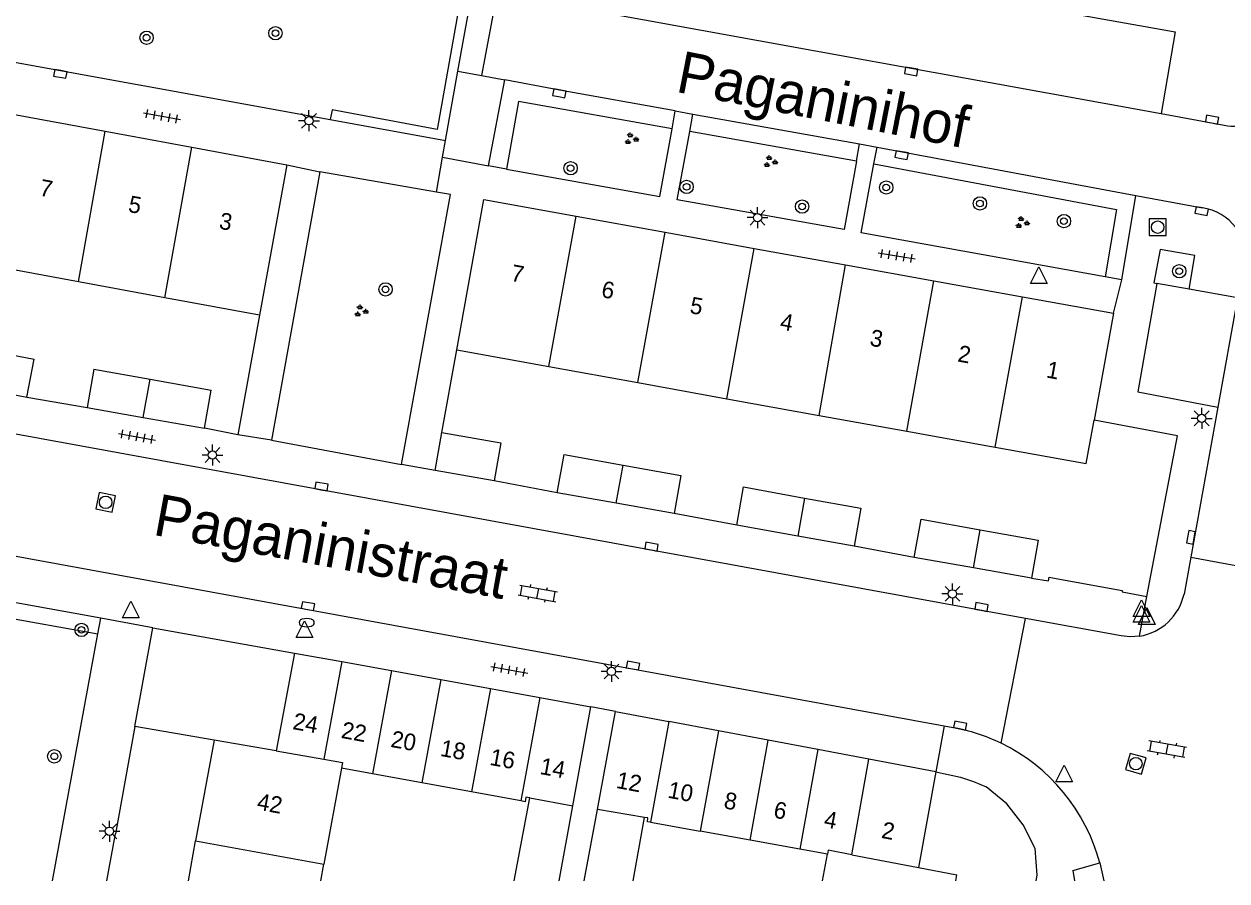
# Model space of a CAD drawing. Extents: x 133000 to 136000, y 400500 to 403500.
# Drawn here: x 133700.5 to 133772.5, y 400500 to 400551.3 of the extents above; entities that cross this region are included whole.
import ezdxf

# ---------------------------------------------------------------- set-up
doc = ezdxf.new("R2010")
doc.units = 0
for name, color, linetype in [('gg-afsc-erfafscheiding', 7, 'Continuous'), ('gg-afsc-hekwerk', 7, 'Continuous'), ('gg-afsc-muur', 7, 'Continuous'), ('gg-anno-huisnummerreeks BGT', 7, 'Continuous'), ('gg-anno-openbare ruimte label', 7, 'Continuous'), ('gg-bbg-bijgebouw', 7, 'Continuous'), ('gg-bbg-gedigitaliseerde bebouwing', 7, 'Continuous'), ('gg-bbg-gedigitaliseerde bijgebouw', 7, 'Continuous'), ('gg-bbg-hoofdgebouw', 7, 'Continuous'), ('gg-bbg-tussenscheiding', 7, 'Continuous'), ('gg-knt-verharding', 7, 'Continuous'), ('gg-knt-verharding nz', 7, 'Continuous'), ('gt-grn-groengrens', 7, 'Continuous'), ('gt-grn-weggrens', 7, 'Continuous'), ('gt-symb-boom', 7, 'Continuous'), ('gt-symb-brandkraan', 7, 'Continuous'), ('gt-symb-groenvak', 7, 'Continuous'), ('gt-symb-klinker verharding', 7, 'Continuous'), ('gt-symb-kolk', 7, 'Continuous'), ('gt-symb-lichtmast', 7, 'Continuous'), ('gt-symb-rioolschacht', 7, 'Continuous'), ('gt-symb-tegel verharding', 7, 'Continuous'), ('gt-symb-waterafsluiter', 7, 'Continuous')]:
    doc.layers.add(name, color=color, linetype=linetype)

# ---------------------------------------------------------------- blocks, each defined once
blk = doc.blocks.new('gt0-RS')
at = {"layer": 'gt-symb-rioolschacht'}
blk.add_lwpolyline([(-0.5, -0.5), (0.5, -0.5), (0.5, 0.5), (-0.5, 0.5)], close=True, dxfattribs=at)
blk.add_circle((0, 0), 0.375, dxfattribs=at)
blk = doc.blocks.new('gt0-BOOM')
at = {"layer": 'gt-symb-boom'}
for radius in [0.4, 0.2]:
    blk.add_circle((0, 0), radius, dxfattribs=at)
blk = doc.blocks.new('gt0-KOLK')
at = {"layer": 'gt-symb-kolk'}
blk.add_lwpolyline([(0, 0), (0.375, 0), (0.375, 0.4), (-0.375, 0.4), (-0.375, 0), (0, 0)], dxfattribs=at)
blk = doc.blocks.new('gt0-WAFSL')
at = {"layer": 'gt-symb-waterafsluiter'}
for p, q in [((-0.5, -0.333), (0, 0.667)), ((0, 0.667), (0.5, -0.333)), ((0.5, -0.333), (-0.5, -0.333))]:
    blk.add_line(p, q, dxfattribs=at)
blk = doc.blocks.new('gt0-LMAST')
at = {"layer": 'gt-symb-lichtmast'}
for p, q in [((-0.182, 0.173), (-0.447, 0.438)), ((-0.005, 0.246), (-0.005, 0.621)), ((0.172, 0.173), (0.437, 0.438)), ((-0.255, -0.004), (-0.63, -0.004)), ((-0.182, -0.181), (-0.447, -0.446)), ((-0.005, -0.254), (-0.005, -0.629)), ((0.437, -0.446), (0.172, -0.181)), ((0.245, -0.004), (0.62, -0.004))]:
    blk.add_line(p, q, dxfattribs=at)
blk.add_circle((-0.005, -0.004), 0.25, dxfattribs=at)
blk = doc.blocks.new('gt0-TEG1')
at = {"layer": 'gt-symb-tegel verharding'}
for p, q in [((-1.125, 0), (1.125, 0)), ((-0.9, -0.25), (-0.9, 0.25)), ((-0.45, -0.25), (-0.45, 0.25)), ((0, -0.25), (0, 0.25)), ((0.45, -0.25), (0.45, 0.25)), ((0.9, -0.25), (0.9, 0.25))]:
    blk.add_line(p, q, dxfattribs=at)
blk = doc.blocks.new('gt0-GRVAK')
at = {"layer": 'gt-symb-groenvak'}
for p, q in [((-0.11, 0.189), (-0.228, 0.24)), ((-0.182, 0.153), (0.088, 0.153)), ((-0.091, 0.211), (-0.156, 0.322)), ((-0.047, 0.214), (-0.047, 0.393)), ((-0.004, 0.211), (0.061, 0.322)), ((0.015, 0.189), (0.133, 0.24)), ((0.262, -0.052), (0.197, 0.059)), ((0.305, -0.049), (0.305, 0.13)), ((0.349, -0.052), (0.414, 0.059)), ((-0.245, -0.228), (-0.363, -0.177)), ((-0.318, -0.264), (-0.047, -0.264)), ((-0.226, -0.206), (-0.291, -0.095)), ((-0.183, -0.203), (-0.183, -0.024)), ((-0.139, -0.206), (-0.074, -0.095)), ((-0.12, -0.228), (-0.002, -0.177)), ((0.243, -0.074), (0.125, -0.023)), ((0.17, -0.11), (0.441, -0.11)), ((0.368, -0.074), (0.486, -0.023))]:
    blk.add_line(p, q, dxfattribs=at)
blk = doc.blocks.new('gt0-KL1')
at = {"layer": 'gt-symb-klinker verharding'}
for p, q in [((-1.15, 0.3), (1.15, 0.3)), ((-1, -0.3), (-1, 0.3)), ((-0.5, 0.3), (-0.5, 0.45)), ((0, -0.3), (0, 0.3)), ((0.5, 0.3), (0.5, 0.45)), ((1, -0.3), (1, 0.3)), ((-1.15, -0.3), (1.15, -0.3)), ((-0.5, -0.45), (-0.5, -0.3)), ((0.5, -0.45), (0.5, -0.3))]:
    blk.add_line(p, q, dxfattribs=at)
blk = doc.blocks.new('gt0-BR')
at = {"layer": 'gt-symb-brandkraan'}
for centre, radius, start, end in [((-0.244, 0), 0.206, 107.56694, 252.43307), ((0.599, -2.664), 3, 106.89205, 107.56694), ((0, -0.691), 0.938, 73.10799, 106.89205), ((-0.599, -2.664), 3, 72.43309, 73.10799), ((0.244, 0), 0.206, 287.56695, 72.43309), ((0.599, 2.664), 3, 252.43307, 253.10797), ((0, 0.691), 0.938, 253.10797, 286.89206), ((-0.599, 2.664), 3, 286.89206, 287.56695)]:
    blk.add_arc(centre, radius, start, end, dxfattribs=at)

msp = doc.modelspace()

# ---------------------------------------------------------------- linework, layer by layer
at = {"layer": 'gg-afsc-erfafscheiding'}
for p, q in [((133725.54, 400526.85), (133726.44, 400531.78)), ((133700.7, 400528.95), (133704.31, 400528.341)), ((133732.45, 400523.23), (133728.66, 400523.94)), ((133743.19, 400521.29), (133739.45, 400521.99)), ((133753.82, 400519.36), (133750.22, 400520.03))]:
    msp.add_line(p, q, dxfattribs=at)
for points in [[(133767.735, 400517.022), (133769.572, 400526.649), (133764.589, 400527.571)], [(133760.84, 400518.12), (133761.852, 400517.953), (133761.894, 400518.183), (133762.857, 400518.006)], [(133762.857, 400518.006), (133766.275, 400517.377), (133766.261, 400517.303), (133767.735, 400517.022)]]:
    msp.add_lwpolyline(points, dxfattribs=at)
at = {"layer": 'gg-afsc-hekwerk'}
msp.add_lwpolyline([(133761.111, 400500), (133761.172, 400500.348), (133761.061, 400501.949), (133760.344, 400503.363), (133759.368, 400504.619), (133758.127, 400505.629)], dxfattribs=at)
at = {"layer": 'gg-afsc-muur'}
for p, q in [((133707.163, 400509.236), (133705.994, 400502.811)), ((133711.9, 400508.42), (133707.163, 400509.236))]:
    msp.add_line(p, q, dxfattribs=at)
at = {"layer": 'gg-bbg-bijgebouw'}
for p, q in [((133700.7, 400528.95), (133701.13, 400531.23)), ((133704.71, 400530.63), (133704.31, 400528.341)), ((133697.037, 400529.646), (133700.7, 400528.95)), ((133711.33, 400527.1), (133711.73, 400529.38)), ((133704.31, 400528.341), (133707.663, 400527.748)), ((133707.663, 400527.748), (133711.33, 400527.1)), ((133725.13, 400524.57), (133725.54, 400526.85)), ((133732.45, 400523.23), (133732.86, 400525.52)), ((133728.66, 400523.94), (133725.13, 400524.57)), ((133739.85, 400524.27), (133739.45, 400521.99)), ((133735.971, 400522.606), (133732.45, 400523.23)), ((133743.19, 400521.29), (133743.6, 400523.58)), ((133739.45, 400521.99), (133735.971, 400522.606)), ((133750.63, 400522.31), (133750.22, 400520.03)), ((133746.854, 400520.633), (133743.19, 400521.29)), ((133753.82, 400519.36), (133754.23, 400521.65)), ((133750.22, 400520.03), (133746.854, 400520.633)), ((133761.24, 400520.4), (133760.84, 400518.12)), ((133757.357, 400518.735), (133753.82, 400519.36)), ((133760.84, 400518.12), (133757.357, 400518.735)), ((133716.71, 400513.64), (133715.61, 400507.781)), ((133716.71, 400513.64), (133719.548, 400513.125)), ((133719.548, 400513.125), (133722.513, 400512.587)), ((133722.513, 400512.587), (133725.479, 400512.048)), ((133725.479, 400512.048), (133728.444, 400511.51)), ((133728.444, 400511.51), (133731.409, 400510.972)), ((133731.409, 400510.972), (133734.45, 400510.42)), ((133735.93, 400510.151), (133739.119, 400509.55)), ((133742.097, 400508.99), (133739.119, 400509.55)), ((133745.075, 400508.429), (133742.097, 400508.99)), ((133748.043, 400507.871), (133745.075, 400508.429)), ((133751.109, 400507.293), (133748.043, 400507.871))]:
    msp.add_line(p, q, dxfattribs=at)
msp.add_lwpolyline([(133725.54, 400526.85), (133729.07, 400526.22), (133728.66, 400523.94)], dxfattribs=at)
at = {"layer": 'gg-bbg-gedigitaliseerde bebouwing'}
for p, q in [((133719.527, 400506.757), (133718.472, 400500.998)), ((133748.331, 400500), (133748.62, 400501.6)), ((133718.289, 400500), (133718.472, 400500.998))]:
    msp.add_line(p, q, dxfattribs=at)
at = {"layer": 'gg-bbg-gedigitaliseerde bijgebouw'}
for p, q in [((133697.435, 400531.932), (133701.13, 400531.23)), ((133704.71, 400530.63), (133708.073, 400530.031)), ((133708.073, 400530.031), (133711.73, 400529.38)), ((133732.86, 400525.52), (133736.384, 400524.89)), ((133736.384, 400524.89), (133739.85, 400524.27)), ((133743.6, 400523.58), (133747.255, 400522.92)), ((133747.255, 400522.92), (133750.63, 400522.31)), ((133754.23, 400521.65), (133757.77, 400521.019)), ((133757.77, 400521.019), (133761.24, 400520.4)), ((133733.376, 400504.5), (133734.45, 400510.42)), ((133734.847, 400504.271), (133735.93, 400510.151)), ((133721.38, 400506.417), (133719.527, 400506.757)), ((133724.344, 400505.874), (133721.38, 400506.417)), ((133727.307, 400505.331), (133724.344, 400505.874)), ((133730.27, 400504.788), (133727.307, 400505.331)), ((133729.876, 400500), (133730.796, 400504.976)), ((133732.558, 400500), (133733.376, 400504.5)), ((133734.063, 400500), (133734.847, 400504.271)), ((133736.982, 400500), (133737.678, 400503.806)), ((133738.027, 400503.513), (133741.009, 400502.975)), ((133743.991, 400502.436), (133741.009, 400502.975)), ((133746.963, 400501.899), (133743.991, 400502.436)), ((133748.62, 400501.6), (133746.963, 400501.899))]:
    msp.add_line(p, q, dxfattribs=at)
for points in [[(133730.796, 400504.976), (133730.574, 400505.018), (133730.523, 400504.742), (133730.27, 400504.788)], [(133738.027, 400503.513), (133737.841, 400503.547), (133737.876, 400503.774), (133737.678, 400503.806)]]:
    msp.add_lwpolyline(points, dxfattribs=at)
at = {"layer": 'gg-bbg-hoofdgebouw'}
for p, q in [((133699.862, 400545.893), (133705.374, 400544.876)), ((133705.374, 400544.876), (133710.566, 400543.919)), ((133710.566, 400543.919), (133716.25, 400542.87)), ((133716.25, 400542.87), (133714.62, 400533.86)), ((133733.579, 400539.784), (133738.902, 400538.824)), ((133738.902, 400538.824), (133744.243, 400537.86)), ((133744.243, 400537.86), (133749.703, 400536.875)), ((133703.779, 400535.861), (133698.294, 400536.873)), ((133749.703, 400536.875), (133754.992, 400535.921)), ((133708.948, 400534.907), (133703.779, 400535.861)), ((133754.992, 400535.921), (133760.29, 400534.965)), ((133714.62, 400533.86), (133708.948, 400534.907)), ((133760.29, 400534.965), (133765.75, 400533.98)), ((133765.75, 400533.98), (133764.589, 400527.571)), ((133726.44, 400531.78), (133731.939, 400530.788)), ((133731.939, 400530.788), (133737.275, 400529.825)), ((133737.275, 400529.825), (133742.594, 400528.865)), ((133742.594, 400528.865), (133748.123, 400527.867)), ((133748.123, 400527.867), (133753.366, 400526.921)), ((133764.12, 400524.98), (133764.589, 400527.571)), ((133753.366, 400526.921), (133758.664, 400525.965)), ((133758.664, 400525.965), (133764.12, 400524.98)), ((133711.9, 400508.42), (133710.797, 400502.391)), ((133715.61, 400507.781), (133711.9, 400508.42)), ((133755.11, 400506.54), (133751.109, 400507.293)), ((133755.11, 400506.54), (133754.07, 400500.8)), ((133710.36, 400500), (133710.797, 400502.391)), ((133754.07, 400500.8), (133756.37, 400500.36)), ((133756.305, 400500), (133756.37, 400500.36))]:
    msp.add_line(p, q, dxfattribs=at)
msp.add_lwpolyline([(133726.44, 400531.78), (133728.06, 400540.78), (133733.579, 400539.784)], dxfattribs=at)
at = {"layer": 'gg-bbg-tussenscheiding'}
for p, q in [((133703.779, 400535.861), (133705.374, 400544.876)), ((133708.948, 400534.907), (133710.566, 400543.919)), ((133731.939, 400530.788), (133733.579, 400539.784)), ((133737.275, 400529.825), (133738.902, 400538.824)), ((133742.594, 400528.865), (133744.243, 400537.86)), ((133748.123, 400527.867), (133749.703, 400536.875)), ((133753.366, 400526.921), (133754.992, 400535.921)), ((133758.664, 400525.965), (133760.29, 400534.965)), ((133707.663, 400527.748), (133708.073, 400530.031)), ((133735.971, 400522.606), (133736.384, 400524.89)), ((133747.255, 400522.92), (133746.854, 400520.633)), ((133757.357, 400518.735), (133757.77, 400521.019)), ((133719.548, 400513.125), (133718.47, 400507.289)), ((133722.513, 400512.587), (133721.38, 400506.417)), ((133725.479, 400512.048), (133724.344, 400505.874)), ((133728.444, 400511.51), (133727.307, 400505.331)), ((133731.409, 400510.972), (133730.27, 400504.788)), ((133739.119, 400509.55), (133738.027, 400503.513)), ((133742.097, 400508.99), (133741.009, 400502.975)), ((133743.991, 400502.436), (133745.075, 400508.429)), ((133715.61, 400507.781), (133718.47, 400507.289)), ((133748.043, 400507.871), (133746.963, 400501.899)), ((133750.073, 400501.565), (133751.109, 400507.293)), ((133730.796, 400504.976), (133733.376, 400504.5)), ((133737.678, 400503.806), (133734.847, 400504.271)), ((133710.797, 400502.391), (133718.472, 400500.998)), ((133750.073, 400501.565), (133754.07, 400500.8))]:
    msp.add_line(p, q, dxfattribs=at)
for points in [[(133718.47, 400507.289), (133719.589, 400507.096), (133719.527, 400506.757)], [(133750.073, 400501.565), (133748.662, 400501.835), (133748.62, 400501.6)]]:
    msp.add_lwpolyline(points, dxfattribs=at)
at = {"layer": 'gg-knt-verharding'}
for p, q in [((133726.496, 400548.468), (133727.396, 400553.478)), ((133728.842, 400553.129), (133727.911, 400548.205)), ((133725.75, 400544.32), (133726.496, 400548.468)), ((133727.911, 400548.205), (133729.314, 400547.942)), ((133728.331, 400542.797), (133729.314, 400547.942)), ((133718.848, 400545.574), (133725.75, 400544.32)), ((133739.322, 400545.02), (133739.513, 400546.085)), ((133739.513, 400546.085), (133740.571, 400545.895)), ((133740.38, 400544.854), (133740.571, 400545.895)), ((133740.571, 400545.895), (133750.535, 400544.11)), ((133768.606, 400545.944), (133772.379, 400545.227)), ((133750.351, 400543.086), (133750.535, 400544.11)), ((133750.535, 400544.11), (133751.595, 400543.92)), ((133751.408, 400542.914), (133751.595, 400543.92)), ((133751.595, 400543.92), (133767.09, 400541.028)), ((133729.403, 400542.606), (133728.331, 400542.797)), ((133718.23, 400542.44), (133715.34, 400526.38)), ((133725.217, 400541.235), (133718.23, 400542.44)), ((133766.238, 400535.98), (133767.09, 400541.028)), ((133767.09, 400541.028), (133771.066, 400540.284)), ((133766.238, 400535.98), (133765.246, 400536.159)), ((133770.268, 400535.415), (133768.337, 400535.761)), ((133773.171, 400534.894), (133770.268, 400535.415)), ((133714.62, 400533.86), (133713.33, 400526.7)), ((133771.991, 400528.361), (133770.368, 400519.371)), ((133760.472, 400515.71), (133697.824, 400527.139)), ((133713.33, 400526.7), (133711.33, 400527.1)), ((133715.34, 400526.38), (133723.13, 400524.92)), ((133696.575, 400520.078), (133755.611, 400509.28)), ((133705.12, 400515.72), (133684.02, 400519.53)), ((133770.368, 400519.371), (133769.969, 400517.163)), ((133770.368, 400519.371), (133776.299, 400518.278)), ((133704.948, 400514.785), (133705.12, 400515.72)), ((133759.014, 400508.24), (133760.472, 400515.71)), ((133702.231, 400500), (133704.948, 400514.785)), ((133707.163, 400509.236), (133708.24, 400515.151)), ((133708.24, 400515.151), (133716.71, 400513.64)), ((133755.611, 400509.28), (133756.15, 400509.181)), ((133705.482, 400500), (133705.994, 400502.811)), ((133763.309, 400500.617), (133764.928, 400501.076)), ((133763.309, 400500.617), (133763.419, 400500))]:
    msp.add_line(p, q, dxfattribs=at)
for points in [[(133685.88, 400560.29), (133689.64, 400559.61), (133696.42, 400549.65), (133718.848, 400545.574)], [(133763.04, 400551.969), (133769.432, 400550.814), (133768.606, 400545.944)], [(133739.513, 400546.085), (133732.586, 400547.33), (133729.314, 400547.942)], [(133729.403, 400542.606), (133738.593, 400540.968), (133739.322, 400545.02)], [(133750.351, 400543.086), (133749.616, 400538.984), (133739.632, 400540.774), (133740.38, 400544.854)], [(133765.246, 400536.159), (133750.639, 400538.79), (133751.408, 400542.914)], [(133723.13, 400524.92), (133726.06, 400541.09), (133725.217, 400541.235)], [(133770.268, 400535.415), (133770.623, 400537.431), (133768.537, 400537.799), (133768.153, 400535.796), (133768.337, 400535.761)], [(133768.337, 400535.761), (133767.2, 400529.28), (133771.991, 400528.361)], [(133767.297, 400514.65), (133766.747, 400514.611), (133766.198, 400514.665), (133760.472, 400515.71)], [(133755.11, 400506.54), (133756.596, 400506.203), (133757.373, 400505.954), (133758.127, 400505.629)], [(133764.928, 400501.076), (133765.058, 400500.541), (133765.161, 400500)]]:
    msp.add_lwpolyline(points, dxfattribs=at)
for centre, radius, start, end in [((133772.874, 400547.868), 2.687, 259.39465, 294.54887), ((133770.691, 400537.368), 2.94, 36.1424, 82.66632), ((133766.787, 400517.87), 3.26, 279.00547, 347.48164), ((133754.11, 400498.143), 11.225, 64.09406, 79.52888), ((133754.125, 400498.181), 11.185, 15.00255, 64.07792)]:
    msp.add_arc(centre, radius, start, end, dxfattribs=at)
at = {"layer": 'gg-knt-verharding nz'}
for p, q in [((133734.266, 400552.161), (133768.606, 400545.944)), ((133773.171, 400534.894), (133771.991, 400528.361))]:
    msp.add_line(p, q, dxfattribs=at)
at = {"layer": 'gt-grn-groengrens'}
for p, q in [((133750.351, 400543.086), (133740.38, 400544.854)), ((133683.844, 400518.595), (133704.948, 400514.785))]:
    msp.add_line(p, q, dxfattribs=at)
for points in [[(133727.835, 400559.49), (133725.253, 400544.984), (133718.964, 400546.154), (133718.848, 400545.574)], [(133739.322, 400545.02), (133730.135, 400546.657), (133729.403, 400542.606)], [(133751.408, 400542.914), (133765.917, 400540.196), (133765.246, 400536.159)]]:
    msp.add_lwpolyline(points, dxfattribs=at)
at = {"layer": 'gt-grn-weggrens'}
for p, q in [((133726.496, 400548.468), (133727.911, 400548.205)), ((133725.582, 400543.33), (133725.75, 400544.32)), ((133725.217, 400541.235), (133725.582, 400543.33)), ((133725.582, 400543.33), (133728.331, 400542.797)), ((133716.25, 400542.87), (133718.23, 400542.44)), ((133765.75, 400533.98), (133766.238, 400535.98)), ((133715.34, 400526.38), (133713.33, 400526.7)), ((133725.13, 400524.57), (133723.13, 400524.92)), ((133767.297, 400514.65), (133767.735, 400517.022)), ((133708.24, 400515.151), (133705.12, 400515.72)), ((133735.93, 400510.151), (133734.45, 400510.42)), ((133755.611, 400509.28), (133755.11, 400506.54))]:
    msp.add_line(p, q, dxfattribs=at)

# ---------------------------------------------------------------- block references
at = {"layer": 'gt-symb-boom'}
for p in [(133707.862, 400550.47), (133715.575, 400550.741), (133733.246, 400542.662), (133740.192, 400541.542), (133752.145, 400541.506), (133747.106, 400540.367), (133757.753, 400540.549), (133762.781, 400539.494), (133769.685, 400536.495), (133722.167, 400535.409), (133703.963, 400515.026), (133702.337, 400507.459)]:
    msp.add_blockref('gt0-BOOM', p, dxfattribs=at)
at = {"layer": 'gt-symb-brandkraan'}
msp.add_blockref('gt0-BR', (133717.447, 400515.459), dxfattribs=at)
at = {"layer": 'gt-symb-groenvak'}
for p in [(133736.867, 400544.414), (133745.188, 400543.046), (133760.267, 400539.401), (133720.685, 400534.108)]:
    msp.add_blockref('gt0-GRVAK', p, dxfattribs=at)
at = {"layer": 'gt-symb-klinker verharding'}
for p, rotation in [((133731.284, 400517.209), -10.366322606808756), ((133768.939, 400507.883), 170.09492080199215)]:
    msp.add_blockref('gt0-KL1', p, dxfattribs=dict(at, rotation=rotation))
at = {"layer": 'gt-symb-kolk'}
for p, rotation in [((133702.728, 400548.504), 169.69659700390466), ((133753.673, 400548.648), 169.74640197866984), ((133732.526, 400546.948), -11.298700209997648), ((133771.614, 400545.371), -10.714643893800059), ((133753.027, 400543.251), -9.848622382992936), ((133771.066, 400540.284), 169.10581701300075), ((133718.299, 400523.417), -10.197205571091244), ((133738.057, 400519.809), -10.017934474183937), ((133770.578, 400520.536), 79.56697526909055), ((133717.487, 400516.255), -10.253598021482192), ((133757.812, 400516.202), -10.140793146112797), ((133736.949, 400512.693), -10.253598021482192), ((133756.527, 400509.104), -11.882758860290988)]:
    msp.add_blockref('gt0-KOLK', p, dxfattribs=dict(at, rotation=rotation))
at = {"layer": 'gt-symb-lichtmast'}
for p in [(133717.588, 400545.506), (133744.442, 400539.704), (133771.031, 400527.691), (133711.81, 400525.498), (133756.107, 400517.187), (133735.697, 400512.543), (133705.643, 400502.976)]:
    msp.add_blockref('gt0-LMAST', p, dxfattribs=at)
at = {"layer": 'gt-symb-rioolschacht'}
msp.add_blockref('gt0-RS', (133768.392, 400539.129), dxfattribs=at)
for p, rotation in [((133705.41, 400522.66), 168.86988892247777), ((133767.084, 400507.017), 164.3378936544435)]:
    msp.add_blockref('gt0-RS', p, dxfattribs=dict(at, rotation=rotation))
at = {"layer": 'gt-symb-tegel verharding'}
for p, rotation in [((133708.775, 400545.77), -10.309970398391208), ((133752.769, 400537.409), -9.151396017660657), ((133707.286, 400526.588), -10.366322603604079), ((133729.568, 400512.639), -10.36632260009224)]:
    msp.add_blockref('gt0-TEG1', p, dxfattribs=dict(at, rotation=rotation))
at = {"layer": 'gt-symb-waterafsluiter'}
for p in [(133761.285, 400536.092), (133706.919, 400516.088), (133767.432, 400516.153), (133767.419, 400515.813), (133767.746, 400515.691), (133717.315, 400514.896), (133762.802, 400506.265)]:
    msp.add_blockref('gt0-WAFSL', p, dxfattribs=at)

# ---------------------------------------------------------------- texts
at = {"layer": 'gg-anno-huisnummerreeks BGT'}
for s, rotation, p in [('7', 349.6, (133701.401, 400541.032)), ('5', 349.6, (133706.714, 400540.052)), ('3', 349.6, (133712.152, 400539.049)), ('7', 349.7, (133729.62, 400535.926)), ('6', 349.8, (133735.038, 400534.948)), ('5', 349.7, (133740.332, 400533.993)), ('4', 349.7, (133745.734, 400533.019)), ('3', 349.7, (133751.109, 400532.049)), ('2', 349.7, (133756.37, 400531.1)), ('1', 349.7, (133761.676, 400530.142)), ('24', 349.7, (133716.562, 400509.094)), ('22', 349.7, (133719.463, 400508.567)), ('20', 349.7, (133722.428, 400508.029)), ('18', 349.7, (133725.394, 400507.49)), ('16', 349.7, (133728.359, 400506.952)), ('14', 349.7, (133731.362, 400506.407)), ('12', 349.3, (133735.928, 400505.573)), ('10', 349.4, (133739.013, 400504.991)), ('42', 349.6, (133714.42, 400504.283)), ('8', 349.3, (133742.37, 400504.36)), ('6', 349.4, (133745.346, 400503.799)), ('4', 349.3, (133748.36, 400503.232)), ('2', 349.3, (133751.806, 400502.583))]:
    msp.add_text(s, height=1, rotation=rotation, dxfattribs=at).set_placement(p)
at = {"layer": 'gg-anno-openbare ruimte label'}
for s, rotation, p in [('Paganinihof', 348.9, (133739.475, 400547.246)), ('Paganinistraat', 349.6, (133708.175, 400520.728))]:
    msp.add_text(s, height=2.5, rotation=rotation, dxfattribs=at).set_placement(p)

doc.saveas('drawing.dxf')
